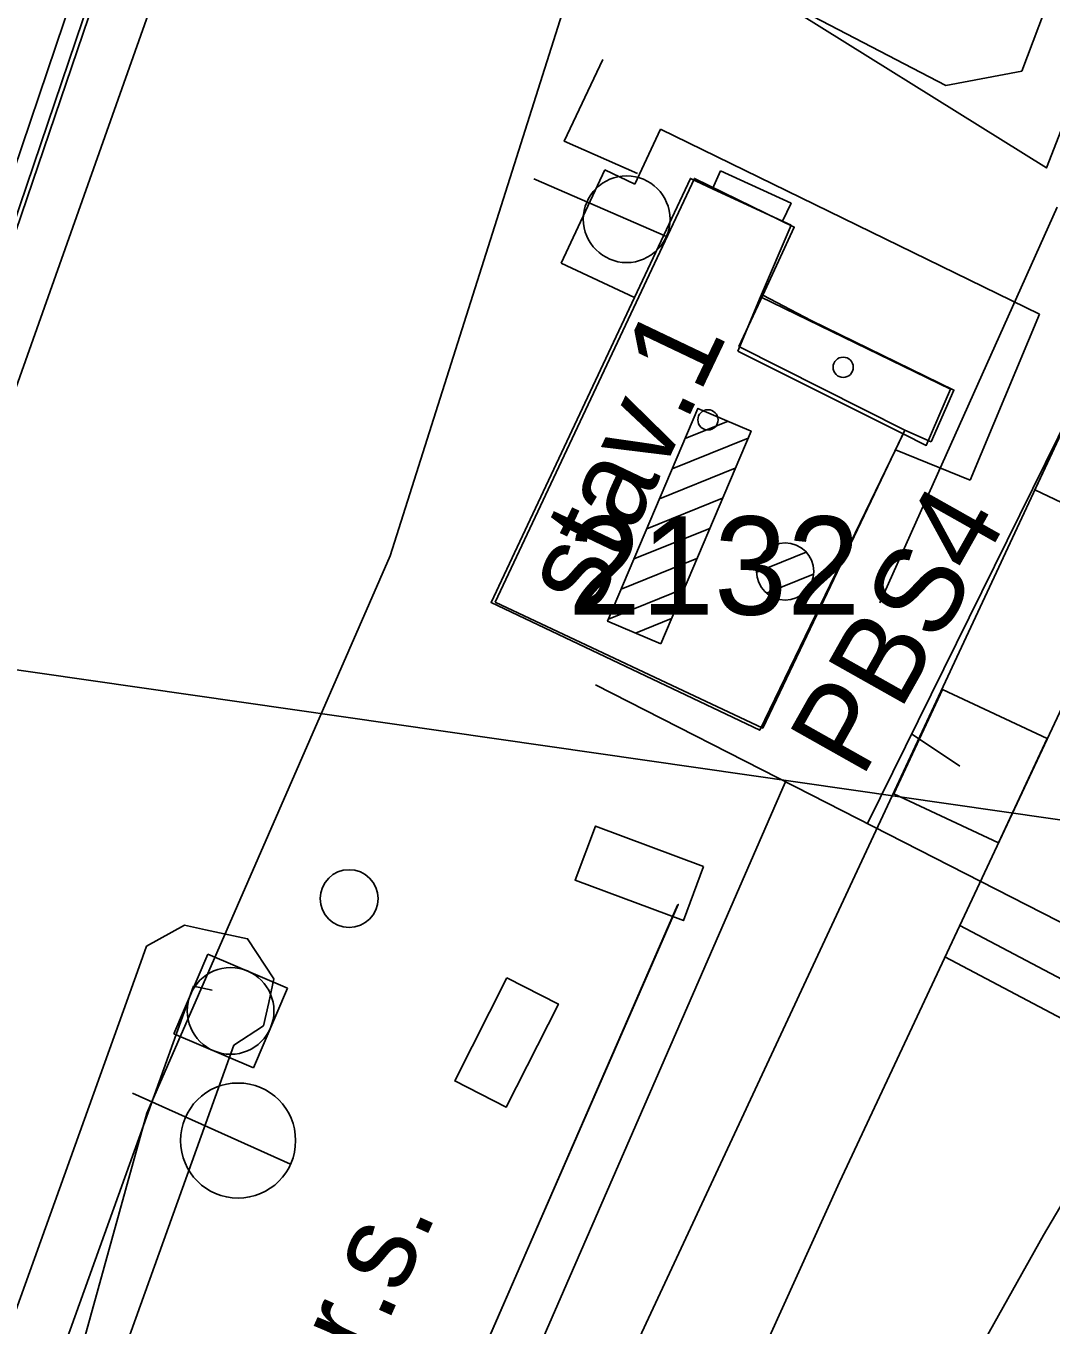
# Model space of a CAD drawing. Extents: x -781083 to -763634, y -1029516 to -1022695.
# Drawn here: x -765251.44 to -765233.7, y -1024336.12 to -1024313.62 of the extents above; entities that cross this region are included whole.
import ezdxf

# ---------------------------------------------------------------- set-up
doc = ezdxf.new("R2010")
doc.units = 0
for name, color, linetype in [('GasNet_ochr. pásmo', 7, 'Continuous'), ('GasNet_plyn NTL', 7, 'Continuous'), ('Hranice parcel', 7, 'Continuous'), ('Parcelní čísla', 7, 'Continuous'), ('PS_12-01-10_Kabelizace_nove_kabelizace', 7, 'Continuous'), ('PS_12-01-11_SZZ_Slany_nove_prvky', 7, 'Continuous'), ('PS_12-01-11_SZZ_Slany_nove_prvky_popis', 7, 'Continuous'), ('PS_12-01-11_SZZ_Slany_rusene_objekty', 7, 'Continuous'), ('SO128401_EOV_trasa', 7, 'Continuous'), ('Vnitřní kresba', 7, 'Continuous'), ('Vrstva 1', 7, 'Continuous'), ('Vrstva 13', 7, 'Continuous'), ('Vrstva 17', 7, 'Continuous'), ('Vrstva 2', 7, 'Continuous'), ('Vrstva 23', 7, 'Continuous'), ('Vrstva 25', 7, 'Continuous'), ('Vrstva 28', 7, 'Continuous'), ('Vrstva 33', 7, 'Continuous'), ('Vrstva 36', 7, 'Continuous'), ('Vrstva 37', 7, 'Continuous'), ('Vrstva 43', 7, 'Continuous'), ('Vrstva 47', 7, 'Continuous'), ('Vrstva 49', 7, 'Continuous'), ('Vrstva 51', 7, 'Continuous'), ('Vrstva 7', 7, 'Continuous'), ('Značky budov', 7, 'Continuous')]:
    doc.layers.add(name, color=color, linetype=linetype)

# ---------------------------------------------------------------- blocks, each defined once
blk = doc.blocks.new('4.02')
at = {"layer": 'Značky budov'}
blk.add_circle((-0.07, 0.01), 1.75, dxfattribs=at)
blk = doc.blocks.new('C202')
at = {"layer": 'Vrstva 25'}
blk.add_lwpolyline([(-10, -5), (-10, 5), (10, 5), (10, -5), (-10, -5)], dxfattribs=at)
blk = doc.blocks.new('C720_5')
at = {"layer": 'Vrstva 36'}
blk.add_circle((0, 0), 5, dxfattribs=at)
blk = doc.blocks.new('C697')
at = {"layer": 'Vrstva 37'}
for p, q in [((-7.5, 7.5), (7.5, 7.5)), ((-7.5, -7.5), (-7.5, 7.5)), ((7.5, 7.5), (7.5, -7.5)), ((7.5, -7.5), (-7.5, -7.5))]:
    blk.add_line(p, q, dxfattribs=at)
blk.add_circle((0, 0), 7.5, dxfattribs=at)
blk = doc.blocks.new('C138_7')
at = {"layer": 'Vrstva 43'}
blk.add_line((0, 20), (0, -9.96), dxfattribs=at)
blk.add_circle((0, 0), 9.96, dxfattribs=at)
blk = doc.blocks.new('C707_3')
at = {"layer": 'Vrstva 47'}
blk.add_line((0, 7.5), (0, -17.5), dxfattribs=at)
blk.add_circle((0, 0), 7.5, dxfattribs=at)
blk = doc.blocks.new('C202_1')
at = {"layer": 'Vrstva 25'}
blk.add_lwpolyline([(-10, -5), (-9.99, 5), (10, 5), (9.99, -5), (-10, -5)], dxfattribs=at)
blk = doc.blocks.new('C516')
at = {"layer": 'Vrstva 2'}
for p, q in [((-14.51, 26.98), (-1.99, 39.5)), ((-14.28, 21.84), (-0.02, 36.09)), ((-12.8, 17.94), (-0.02, 30.72)), ((-10.51, 14.86), (-0.02, 25.34)), ((-7.52, 12.48), (-0.03, 19.97)), ((-3.73, 10.89), (-0.03, 14.59)), ((0, 10.39), (0, 0))]:
    blk.add_line(p, q, dxfattribs=at)
blk.add_lwpolyline([(0, 10.39), (0, 39.66)], dxfattribs=at)
for centre, start, end in [((0, 25.03), 90.0196, 269.9804), ((0.06, 25.03), 269.7652, 90.2348)]:
    blk.add_arc(centre, 14.63, start, end, dxfattribs=at)
blk = doc.blocks.new('C536')
at = {"layer": 'PS_12-01-11_SZZ_Slany_rusene_objekty'}
for p, q in [((-5.08, 15.22), (-0.35, 19.95)), ((-5.08, 9.56), (4.92, 19.56)), ((-5.08, 3.91), (4.92, 13.91)), ((-5.08, -1.75), (4.92, 8.25)), ((-24.68, -1.49), (-18.48, 4.71)), ((-5.08, -7.41), (4.92, 2.59)), ((-22.03, -4.49), (-15.52, 2.02)), ((-5.08, -13.06), (4.92, -3.06)), ((-5.08, -18.72), (4.92, -8.72)), ((-0.75, -20.05), (4.92, -14.38))]:
    blk.add_line(p, q, dxfattribs=at)
blk.add_lwpolyline([(-5.08, 19.95), (4.92, 19.95), (4.92, -20.05), (-5.08, -20.05)], close=True, dxfattribs=at)
blk.add_lwpolyline([(-5.08, 19.95), (4.92, 19.95), (4.92, -20.05), (-5.08, -20.05)], close=True, dxfattribs=at)
blk.add_circle((-20, 0), 4.95, dxfattribs=at)
blk = doc.blocks.new('SB11_10')
at = {"layer": 'PS_12-01-11_SZZ_Slany_nove_prvky'}
blk.add_lwpolyline([(-138.8, 175.2), (-223.4, -5.4), (-42.3, -90.3), (42.3, 90.3)], close=True, dxfattribs=at)

msp = doc.modelspace()

# ---------------------------------------------------------------- linework, layer by layer
at = {"layer": 'GasNet_ochr. pásmo'}
msp.add_lwpolyline([(-765247.326, -1024330.923), (-765247.844, -1024331.259), (-765254.549, -1024349.928), (-765254.689, -1024350.318), (-765255.438, -1024350.671), (-765255.828, -1024350.531), (-765256.218, -1024350.391), (-765256.571, -1024349.642), (-765256.431, -1024349.252), (-765249.481, -1024329.902), (-765249.354, -1024329.548), (-765248.698, -1024329.183), (-765248.331, -1024329.262), (-765248.008, -1024329.331), (-765247.603, -1024329.418), (-765247.152, -1024330.113), (-765247.239, -1024330.518)], close=True, dxfattribs=at)
at = {"layer": 'GasNet_plyn NTL'}
msp.add_lwpolyline([(-765248.217, -1024330.309), (-765248.54, -1024330.24), (-765255.49, -1024349.59)], dxfattribs=at)
at = {"layer": 'Hranice parcel'}
for points in [[(-765213.08, -1024202.74), (-765218.18, -1024218.22), (-765219.59, -1024222.39), (-765251.79, -1024317.45)], [(-765239.42, -1024316.13), (-765239.56, -1024316.44), (-765239.94, -1024316.26), (-765240.91, -1024318.32), (-765243.39, -1024323.6), (-765238.74, -1024325.81), (-765236.39, -1024320.96), (-765236.26, -1024320.68), (-765235.86, -1024320.88), (-765235.44, -1024319.91), (-765238.73, -1024318.31), (-765238.2, -1024317.07), (-765238.35, -1024317), (-765238.2, -1024316.69), (-765239.42, -1024316.13)]]:
    msp.add_lwpolyline(points, dxfattribs=at)
at = {"layer": 'PS_12-01-10_Kabelizace_nove_kabelizace'}
msp.add_line((-765236.112, -1024325.872), (-765235.281, -1024326.429), dxfattribs=at)
for points in [[(-765236.878, -1024327.426), (-765233.14, -1024319.848), (-765214.513, -1024268.974), (-765203.62, -1024237.281)], [(-765229.311, -1024331.29), (-765237.853, -1024326.928), (-765241.584, -1024325.024)], [(-765238.3, -1024326.712), (-765249.401, -1024352.179), (-765251.088, -1024352.008)]]:
    msp.add_lwpolyline(points, dxfattribs=at)
at = {"layer": 'PS_12-01-11_SZZ_Slany_rusene_objekty'}
for points in [[(-765238.687, -1024318.282), (-765238.145, -1024317.104), (-765239.872, -1024316.262), (-765243.317, -1024323.592)], [(-765238.687, -1024318.282), (-765239.102, -1024319.168), (-765236.232, -1024320.616)], [(-765243.317, -1024323.592), (-765238.69, -1024325.772), (-765236.232, -1024320.616)]]:
    msp.add_lwpolyline(points, dxfattribs=at)
at = {"layer": 'SO128401_EOV_trasa'}
msp.add_lwpolyline([(-765230.049, -1024323.516), (-765233.983, -1024321.649), (-765233.139, -1024319.846), (-765233.139, -1024319.846), (-765233.139, -1024319.846), (-765227.589, -1024304.687), (-765226.115, -1024305.227)], dxfattribs=at)
at = {"layer": 'Vnitřní kresba'}
for p, q in [((-765247.93, -1024305.1), (-765252.07, -1024317.36)), ((-765240.9, -1024316.36), (-765240.46, -1024315.41)), ((-765233.9, -1024318.61), (-765240.46, -1024315.41)), ((-765242.18, -1024317.73), (-765241.42, -1024316.11)), ((-765241.42, -1024316.11), (-765240.9, -1024316.36)), ((-765239.56, -1024316.44), (-765238.35, -1024317)), ((-765242.18, -1024317.73), (-765240.91, -1024318.32)), ((-765239.12, -1024319.25), (-765238.73, -1024318.31)), ((-765235.1, -1024321.48), (-765233.9, -1024318.61)), ((-765239.12, -1024319.25), (-765236.26, -1024320.68)), ((-765236.39, -1024320.96), (-765235.1, -1024321.48))]:
    msp.add_line(p, q, dxfattribs=at)
at = {"layer": 'Vrstva 1'}
for points in [[(-765258.335, -1024393.572), (-765257.892, -1024391.545), (-765252.909, -1024373.511), (-765246.085, -1024353.922), (-765244.856, -1024350.817), (-765243.184, -1024346.76), (-765241.025, -1024341.706), (-765237.361, -1024333.627), (-765232.645, -1024323.563), (-765229.774, -1024317.516)], [(-765258.335, -1024393.572), (-765257.892, -1024391.545), (-765252.909, -1024373.511), (-765244.513, -1024354.669), (-765242.431, -1024350.509), (-765239.967, -1024345.715), (-765237.857, -1024341.736), (-765233.829, -1024334.548), (-765229.198, -1024326.703), (-765227.172, -1024323.332)]]:
    msp.add_lwpolyline(points, dxfattribs=at)
at = {"layer": 'Vrstva 13'}
msp.add_lwpolyline([(-765245.454, -1024340.961), (-765245.451, -1024340.962), (-765240.164, -1024328.835), (-765240.151, -1024328.823), (-765245.454, -1024340.961)], dxfattribs=at)
at = {"layer": 'Vrstva 17'}
msp.add_lwpolyline([(-765241.459, -1024314.205), (-765242.125, -1024315.617), (-765240.854, -1024316.177)], dxfattribs=at)
at = {"layer": 'Vrstva 23'}
for p, q in [((-765237.851, -1024318.722), (-765238.687, -1024318.282)), ((-765235.775, -1024320.821), (-765236.232, -1024320.616))]:
    msp.add_line(p, q, dxfattribs=at)
for points in [[(-765259.935, -1024333.469), (-765255.873, -1024329.863), (-765251.71, -1024317.461), (-765247.548, -1024305.21)], [(-765238.687, -1024318.282), (-765238.145, -1024317.104), (-765239.872, -1024316.262), (-765243.317, -1024323.592)], [(-765238.687, -1024318.282), (-765239.102, -1024319.168), (-765236.232, -1024320.616)], [(-765237.851, -1024318.722), (-765235.382, -1024319.924), (-765235.775, -1024320.821)], [(-765243.317, -1024323.592), (-765238.69, -1024325.772), (-765236.232, -1024320.616)]]:
    msp.add_lwpolyline(points, dxfattribs=at)
at = {"layer": 'Vrstva 28'}
for points in [[(-765236.661, -1024323.605), (-765233.593, -1024316.757)], [(-765242.949, -1024340.878), (-765232.322, -1024318.093), (-765227.956, -1024320.518)]]:
    msp.add_lwpolyline(points, dxfattribs=at)
at = {"layer": 'Vrstva 33'}
msp.add_lwpolyline([(-765272.109, -1024319.886), (-765266.971, -1024322.555), (-765225.805, -1024328.474)], dxfattribs=at)
at = {"layer": 'Vrstva 49'}
for points in [[(-765238.813, -1024312.933), (-765235.523, -1024314.654), (-765234.208, -1024314.405), (-765225.333, -1024290.918)], [(-765238.813, -1024312.933), (-765233.78, -1024316.079), (-765224.162, -1024291.367)]]:
    msp.add_lwpolyline(points, dxfattribs=at)
at = {"layer": 'Vrstva 51'}
for points in [[(-765245.138, -1024322.793), (-765233.231, -1024285.247), (-765222.558, -1024251.694)], [(-765260.356, -1024333.754), (-765259.935, -1024334.238), (-765255.28, -1024330.217), (-765246.707, -1024306.022)], [(-765245.138, -1024322.793), (-765249.349, -1024332.433), (-765250.926, -1024338.138), (-765249.888, -1024339.874), (-765247.24, -1024341.824), (-765241.868, -1024341.843)]]:
    msp.add_lwpolyline(points, dxfattribs=at)
at = {"layer": 'Vrstva 7'}
for p, q in [((-765235.281, -1024329.188), (-765231.762, -1024331.046)), ((-765235.536, -1024329.732), (-765232.067, -1024331.563))]:
    msp.add_line(p, q, dxfattribs=at)

# ---------------------------------------------------------------- block references
at = {"layer": 'PS_12-01-11_SZZ_Slany_nove_prvky', "xscale": 0.009999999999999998, "yscale": 0.009999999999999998}
msp.add_blockref('SB11_10', (-765234.189, -1024326.857), dxfattribs=at)
at = {"layer": 'PS_12-01-11_SZZ_Slany_rusene_objekty', "xscale": 0.1, "yscale": 0.10000000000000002, "rotation": 156.9789014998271}
msp.add_blockref('C536', (-765240.142, -1024322.279), dxfattribs=at)
at = {"layer": 'Vrstva 2', "xscale": 0.10000000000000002, "yscale": 0.1, "rotation": 64.69561273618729}
msp.add_blockref('C516', (-765229.774, -1024317.516), dxfattribs=at)
at = {"layer": 'Vrstva 25'}
for name, p, xscale, yscale, rotation in [('C202', (-765240.824, -1024328.285), 0.09999999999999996, 0.09999999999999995, 159.51430961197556), ('C202_1', (-765243.122, -1024331.213), 0.09999999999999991, 0.09999999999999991, -116.90702028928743)]:
    msp.add_blockref(name, p, dxfattribs=dict(at, xscale=xscale, yscale=yscale, rotation=rotation))
at = {"layer": 'Vrstva 36', "xscale": 0.10000000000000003, "yscale": 0.10000000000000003, "rotation": 65.8252342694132}
msp.add_blockref('C720_5', (-765245.847, -1024328.723), dxfattribs=at)
at = {"layer": 'Vrstva 37', "xscale": 0.09999999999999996, "yscale": 0.09999999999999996, "rotation": 66.87256204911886}
msp.add_blockref('C697', (-765247.898, -1024330.666), dxfattribs=at)
at = {"layer": 'Vrstva 43', "xscale": 0.10000000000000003, "yscale": 0.10000000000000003, "rotation": 65.8252342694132}
msp.add_blockref('C138_7', (-765247.769, -1024332.91), dxfattribs=at)
at = {"layer": 'Vrstva 47', "xscale": 0.1, "yscale": 0.10000000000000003, "rotation": -113.594362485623}
msp.add_blockref('C707_3', (-765241.044, -1024316.967), dxfattribs=at)
at = {"layer": 'Značky budov', "xscale": 0.1, "yscale": 0.10000000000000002}
for p in [(-765237.29, -1024319.53), (-765239.63, -1024320.44)]:
    msp.add_blockref('4.02', p, dxfattribs=at)

# ---------------------------------------------------------------- texts
at = {"layer": 'Parcelní čísla'}
msp.add_text('2132', height=1.7, dxfattribs=at).set_placement((-765242.06, -1024323.81))
at = {"layer": 'PS_12-01-11_SZZ_Slany_nove_prvky_popis'}
msp.add_text('PBS4', height=1.5, rotation=60.6062, dxfattribs=at).set_placement((-765236.975, -1024326.661))
at = {"layer": 'PS_12-01-11_SZZ_Slany_rusene_objekty'}
msp.add_text('stav.1', height=1.5, rotation=64.5116, dxfattribs=at).set_placement((-765241.605, -1024323.826))
at = {"layer": 'Vrstva 23'}
msp.add_text('stav.1', height=1.5, rotation=64.5116, dxfattribs=at).set_placement((-765241.605, -1024323.826))
at = {"layer": 'Vrstva 25'}
msp.add_text('r.s.', height=1.5, rotation=65.8252, dxfattribs=at).set_placement((-765245.465, -1024336.709))

doc.saveas('drawing.dxf')
